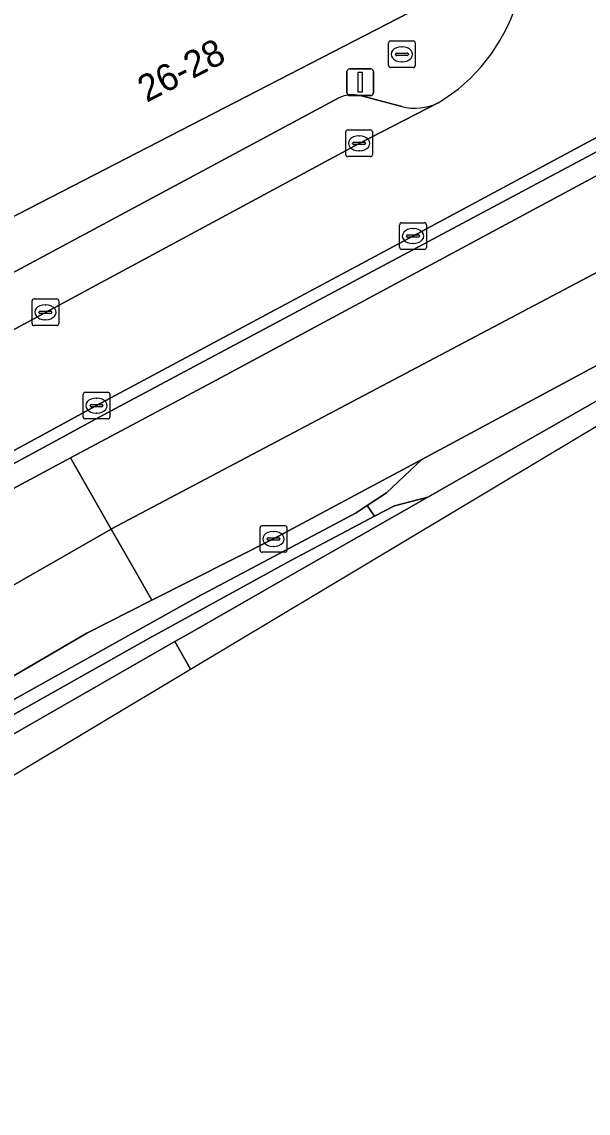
# Model space of a CAD drawing. Extents: x 158352 to 159489, y 383828 to 384603.
# Drawn here: x 159351.76 to 159373, y 384232.01 to 384272.9 of the extents above; entities that cross this region are included whole.
import ezdxf

# ---------------------------------------------------------------- set-up
doc = ezdxf.new("R2010")
doc.units = 0
for name, color, linetype in [('IMGEO_Berm_gesloten', 7, 'Continuous'), ('IMGEO_Berm_open', 7, 'Continuous'), ('IMGEO_Brandkraan', 7, 'Continuous'), ('IMGEO_Kolk', 7, 'Continuous'), ('IMGEO_Lichtmast', 7, 'Continuous'), ('IMGEO_Pand', 7, 'Continuous'), ('IMGEO_Pand_nummerreeks', 7, 'Continuous'), ('IMGEO_Parkeervlak_open', 7, 'Continuous'), ('IMGEO_Rijbaan_lokaal_open', 7, 'Continuous'), ('IMGEO_Rijbaan_regionaal_gesloten', 7, 'Continuous'), ('IMGEO_Verkeerseiland_open', 7, 'Continuous'), ('IMGEO_Voetpad_open', 7, 'Continuous')]:
    doc.layers.add(name, color=color, linetype=linetype)

msp = doc.modelspace()

# ---------------------------------------------------------------- linework, layer by layer
at = {"layer": 'IMGEO_Berm_gesloten'}
msp.add_lwpolyline([(159414.995, 384281.105), (159420.58, 384284.11), (159420.202, 384284.814), (159414.883, 384281.966), (159392.266, 384270.18), (159387.197, 384267.447), (159375.064, 384260.954), (159366.766, 384256.507), (159365.436, 384255.257), (159364.718, 384254.783), (159364.988, 384254.374), (159365.733, 384254.767), (159366.99, 384255.093), (159382.684, 384264.032), (159387.678, 384266.767)], close=True, dxfattribs=at)
for points in [[(159313.454, 384221.749), (159319.276, 384226.533), (159325.139, 384231.055), (159333.312, 384236.734), (159348.168, 384245.673), (159358.337, 384251.347), (159364.298, 384254.505), (159364.718, 384254.783), (159365.436, 384255.257), (159366.766, 384256.507), (159361.199, 384253.524), (159356.637, 384251.227), (159354.201, 384250), (159336.074, 384239.43), (159329.239, 384234.852), (159323.358, 384230.596), (159314.404, 384223.673)], [(159346.924, 384243.621), (159357.503, 384249.677), (159358.068, 384250), (159361.815, 384252.145), (159366.99, 384255.093), (159365.733, 384254.767), (159364.988, 384254.374), (159361.847, 384252.72), (159356.507, 384249.78), (159345.167, 384243.416), (159338.094, 384239.146), (159328.139, 384232.642), (159323.64, 384229.405), (159314.545, 384222.238), (159308.76, 384216.853), (159304.576, 384212.688), (159300.426, 384208.104), (159296.696, 384203.422), (159293.53, 384199.14)]]:
    msp.add_lwpolyline(points, dxfattribs=at)
at = {"layer": 'IMGEO_Berm_open'}
for points in [[(159339.823, 384250), (159342.099, 384251.276), (159353.179, 384257.28), (159354.532, 384258.013), (159380.196, 384271.703), (159416.606, 384291.255), (159416.774, 384291.344), (159416.872, 384291.158), (159423.235, 384294.494), (159423.126, 384294.698), (159422.881, 384295.158), (159421.586, 384294.469), (159416.512, 384291.758), (159400.917, 384283.376), (159394.756, 384280.076), (159390.08, 384277.571), (159384.645, 384274.66), (159366.43, 384264.873), (159354.564, 384258.522), (159352.964, 384257.654), (159341.866, 384251.633), (159338.963, 384250)], [(159314.545, 384222.238), (159323.64, 384229.405), (159328.139, 384232.642), (159338.094, 384239.146), (159345.167, 384243.416), (159356.507, 384249.78), (159361.847, 384252.72), (159364.988, 384254.374), (159364.718, 384254.783), (159364.298, 384254.505), (159358.337, 384251.347), (159348.168, 384245.673), (159333.312, 384236.734), (159325.139, 384231.055), (159319.276, 384226.533), (159313.454, 384221.749)]]:
    msp.add_lwpolyline(points, dxfattribs=at)
at = {"layer": 'IMGEO_Brandkraan'}
for p, q in [((159365.513, 384271.26), (159365.513, 384272.112)), ((159365.588, 384272.186), (159366.44, 384272.186)), ((159366.514, 384272.112), (159366.514, 384271.26)), ((159365.772, 384271.68), (159365.772, 384271.692)), ((159366.21, 384271.643), (159365.812, 384271.643)), ((159365.815, 384271.729), (159366.213, 384271.729)), ((159366.001, 384271.966), (159366.026, 384271.966)), ((159366.256, 384271.692), (159366.256, 384271.68)), ((159366.44, 384271.186), (159365.588, 384271.186)), ((159366.024, 384271.406), (159365.999, 384271.406))]:
    msp.add_line(p, q, dxfattribs=at)
for points in [[(159365.513, 384271.26), (159365.513, 384272.112)], [(159365.588, 384272.186), (159366.44, 384272.186)], [(159366.514, 384272.112), (159366.514, 384271.26)], [(159366.44, 384271.186), (159365.588, 384271.186)]]:
    msp.add_lwpolyline(points, dxfattribs=at)
for centre, radius, start, end in [((159365.59, 384272.11), 0.0765, 91.552, 178.448), ((159365.59, 384272.11), 0.0765, 91.552, 178.448), ((159366.438, 384272.11), 0.0765, 1.552, 88.448), ((159366.438, 384272.11), 0.0765, 1.552, 88.448), ((159365.812, 384271.689), 0.0403, 85.8775, 175.7526), ((159365.809, 384271.679), 0.0366, 178.938, 274.7102), ((159366.213, 384271.686), 0.043, 264.8664, 352.4533), ((159366.217, 384271.691), 0.0386, 1.7309, 96.639), ((159365.59, 384271.262), 0.0765, 181.552, 268.448), ((159365.59, 384271.262), 0.0765, 181.552, 268.448), ((159366.438, 384271.262), 0.0765, 271.552, 358.448), ((159366.438, 384271.262), 0.0765, 271.552, 358.448)]:
    msp.add_arc(centre, radius, start, end, dxfattribs=at)
for centre, major_axis, ratio, start_param, end_param in [((159366, 384271.686), (-0.387, 0.002), 0.722429, 4.712389, 7.853982), ((159366.025, 384271.686), (-0.39, 0.002), 0.717154, 1.570796, 4.712389)]:
    msp.add_ellipse(centre, major_axis=major_axis, ratio=ratio, start_param=start_param, end_param=end_param, dxfattribs=at)
at = {"layer": 'IMGEO_Kolk'}
for p, q in [((159363.909, 384267.922), (159363.909, 384268.774)), ((159363.984, 384268.848), (159364.836, 384268.848)), ((159364.91, 384268.774), (159364.91, 384267.922)), ((159364.168, 384268.342), (159364.168, 384268.354)), ((159364.211, 384268.391), (159364.609, 384268.391)), ((159364.397, 384268.628), (159364.422, 384268.628)), ((159364.652, 384268.354), (159364.652, 384268.342)), ((159364.606, 384268.305), (159364.208, 384268.305)), ((159364.42, 384268.068), (159364.395, 384268.068)), ((159364.836, 384267.848), (159363.984, 384267.848)), ((159365.93, 384264.446), (159365.93, 384265.298)), ((159366.005, 384265.372), (159366.857, 384265.372)), ((159366.418, 384265.152), (159366.443, 384265.152)), ((159366.931, 384265.298), (159366.931, 384264.446)), ((159366.189, 384264.866), (159366.189, 384264.878)), ((159366.627, 384264.829), (159366.229, 384264.829)), ((159366.232, 384264.915), (159366.63, 384264.915)), ((159366.673, 384264.878), (159366.673, 384264.866)), ((159366.857, 384264.372), (159366.005, 384264.372)), ((159366.441, 384264.592), (159366.416, 384264.592)), ((159352.146, 384261.591), (159352.146, 384262.443)), ((159352.221, 384262.517), (159353.073, 384262.517)), ((159352.634, 384262.297), (159352.659, 384262.297)), ((159353.147, 384262.443), (159353.147, 384261.591)), ((159352.405, 384262.011), (159352.405, 384262.023)), ((159352.843, 384261.974), (159352.445, 384261.974)), ((159352.448, 384262.06), (159352.846, 384262.06)), ((159352.889, 384262.023), (159352.889, 384262.011)), ((159353.073, 384261.517), (159352.221, 384261.517)), ((159352.657, 384261.737), (159352.632, 384261.737)), ((159354.064, 384258.095), (159354.064, 384258.947)), ((159354.139, 384259.021), (159354.991, 384259.021)), ((159355.065, 384258.947), (159355.065, 384258.095)), ((159354.323, 384258.515), (159354.323, 384258.527)), ((159354.366, 384258.564), (159354.764, 384258.564)), ((159354.552, 384258.801), (159354.577, 384258.801)), ((159354.807, 384258.527), (159354.807, 384258.515)), ((159354.761, 384258.478), (159354.363, 384258.478)), ((159354.575, 384258.241), (159354.55, 384258.241)), ((159354.991, 384258.021), (159354.139, 384258.021)), ((159360.774, 384254.023), (159361.626, 384254.023)), ((159360.699, 384253.097), (159360.699, 384253.949)), ((159361.187, 384253.803), (159361.212, 384253.803)), ((159361.7, 384253.949), (159361.7, 384253.097)), ((159360.958, 384253.517), (159360.958, 384253.529)), ((159361.396, 384253.48), (159360.998, 384253.48)), ((159361.001, 384253.566), (159361.399, 384253.566)), ((159361.21, 384253.243), (159361.185, 384253.243)), ((159361.442, 384253.529), (159361.442, 384253.517)), ((159361.626, 384253.023), (159360.774, 384253.023))]:
    msp.add_line(p, q, dxfattribs=at)
for points in [[(159363.909, 384267.922), (159363.909, 384268.774)], [(159363.984, 384268.848), (159364.836, 384268.848)], [(159364.91, 384268.774), (159364.91, 384267.922)], [(159364.836, 384267.848), (159363.984, 384267.848)], [(159365.93, 384264.446), (159365.93, 384265.298)], [(159366.005, 384265.372), (159366.857, 384265.372)], [(159366.931, 384265.298), (159366.931, 384264.446)], [(159366.857, 384264.372), (159366.005, 384264.372)], [(159352.146, 384261.591), (159352.146, 384262.443)], [(159352.221, 384262.517), (159353.073, 384262.517)], [(159353.147, 384262.443), (159353.147, 384261.591)], [(159353.073, 384261.517), (159352.221, 384261.517)], [(159354.064, 384258.095), (159354.064, 384258.947)], [(159354.139, 384259.021), (159354.991, 384259.021)], [(159355.065, 384258.947), (159355.065, 384258.095)], [(159354.991, 384258.021), (159354.139, 384258.021)], [(159360.774, 384254.023), (159361.626, 384254.023)], [(159360.699, 384253.097), (159360.699, 384253.949)], [(159361.7, 384253.949), (159361.7, 384253.097)], [(159361.626, 384253.023), (159360.774, 384253.023)]]:
    msp.add_lwpolyline(points, dxfattribs=at)
for centre, radius, start, end in [((159363.986, 384268.772), 0.0765, 91.552, 178.448), ((159363.986, 384268.772), 0.0765, 91.552, 178.448), ((159364.834, 384268.772), 0.0765, 1.552, 88.448), ((159364.834, 384268.772), 0.0765, 1.552, 88.448), ((159364.208, 384268.351), 0.0403, 85.8775, 175.7526), ((159364.205, 384268.341), 0.0366, 178.938, 274.7102), ((159364.609, 384268.348), 0.043, 264.8664, 352.4533), ((159364.613, 384268.353), 0.0386, 1.7309, 96.639), ((159363.986, 384267.924), 0.0765, 181.552, 268.448), ((159363.986, 384267.924), 0.0765, 181.552, 268.448), ((159364.834, 384267.924), 0.0765, 271.552, 358.448), ((159364.834, 384267.924), 0.0765, 271.552, 358.448), ((159366.007, 384265.296), 0.0765, 91.552, 178.448), ((159366.007, 384265.296), 0.0765, 91.552, 178.448), ((159366.855, 384265.296), 0.0765, 1.552, 88.448), ((159366.855, 384265.296), 0.0765, 1.552, 88.448), ((159366.229, 384264.875), 0.0403, 85.8775, 175.7526), ((159366.226, 384264.865), 0.0366, 178.938, 274.7102), ((159366.63, 384264.872), 0.043, 264.8664, 352.4533), ((159366.634, 384264.877), 0.0386, 1.7309, 96.639), ((159366.007, 384264.448), 0.0765, 181.552, 268.448), ((159366.007, 384264.448), 0.0765, 181.552, 268.448), ((159366.855, 384264.448), 0.0765, 271.552, 358.448), ((159366.855, 384264.448), 0.0765, 271.552, 358.448), ((159352.223, 384262.441), 0.0765, 91.552, 178.448), ((159352.223, 384262.441), 0.0765, 91.552, 178.448), ((159353.071, 384262.441), 0.0765, 1.552, 88.448), ((159353.071, 384262.441), 0.0765, 1.552, 88.448), ((159352.445, 384262.02), 0.0403, 85.8775, 175.7526), ((159352.442, 384262.01), 0.0366, 178.938, 274.7102), ((159352.846, 384262.017), 0.043, 264.8664, 352.4533), ((159352.85, 384262.022), 0.0386, 1.7309, 96.639), ((159352.223, 384261.593), 0.0765, 181.552, 268.448), ((159352.223, 384261.593), 0.0765, 181.552, 268.448), ((159353.071, 384261.593), 0.0765, 271.552, 358.448), ((159353.071, 384261.593), 0.0765, 271.552, 358.448), ((159354.141, 384258.945), 0.0765, 91.552, 178.448), ((159354.141, 384258.945), 0.0765, 91.552, 178.448), ((159354.989, 384258.945), 0.0765, 1.552, 88.448), ((159354.989, 384258.945), 0.0765, 1.552, 88.448), ((159354.363, 384258.524), 0.0403, 85.8775, 175.7526), ((159354.36, 384258.514), 0.0366, 178.938, 274.7102), ((159354.764, 384258.521), 0.043, 264.8664, 352.4533), ((159354.768, 384258.526), 0.0386, 1.7309, 96.639), ((159354.141, 384258.097), 0.0765, 181.552, 268.448), ((159354.141, 384258.097), 0.0765, 181.552, 268.448), ((159354.989, 384258.097), 0.0765, 271.552, 358.448), ((159354.989, 384258.097), 0.0765, 271.552, 358.448), ((159360.776, 384253.947), 0.0765, 91.552, 178.448), ((159360.776, 384253.947), 0.0765, 91.552, 178.448), ((159361.624, 384253.947), 0.0765, 1.552, 88.448), ((159361.624, 384253.947), 0.0765, 1.552, 88.448), ((159360.998, 384253.526), 0.0403, 85.8775, 175.7526), ((159360.995, 384253.516), 0.0366, 178.938, 274.7102), ((159361.399, 384253.523), 0.043, 264.8664, 352.4533), ((159361.403, 384253.528), 0.0386, 1.7309, 96.639), ((159360.776, 384253.099), 0.0765, 181.552, 268.448), ((159360.776, 384253.099), 0.0765, 181.552, 268.448), ((159361.624, 384253.099), 0.0765, 271.552, 358.448), ((159361.624, 384253.099), 0.0765, 271.552, 358.448)]:
    msp.add_arc(centre, radius, start, end, dxfattribs=at)
for centre, major_axis, ratio, start_param, end_param in [((159364.396, 384268.348), (-0.387, 0.002), 0.722429, 4.712389, 7.853982), ((159364.421, 384268.348), (-0.39, 0.002), 0.717154, 1.570796, 4.712389), ((159366.417, 384264.872), (-0.387, 0.002), 0.722429, 4.712389, 7.853982), ((159366.442, 384264.872), (-0.39, 0.002), 0.717154, 1.570796, 4.712389), ((159352.633, 384262.017), (-0.387, 0.002), 0.722429, 4.712389, 7.853982), ((159352.658, 384262.017), (-0.39, 0.002), 0.717154, 1.570796, 4.712389), ((159354.551, 384258.521), (-0.387, 0.002), 0.722429, 4.712389, 7.853982), ((159354.576, 384258.521), (-0.39, 0.002), 0.717154, 1.570796, 4.712389), ((159361.186, 384253.523), (-0.387, 0.002), 0.722429, 4.712389, 7.853982), ((159361.211, 384253.523), (-0.39, 0.002), 0.717154, 1.570796, 4.712389)]:
    msp.add_ellipse(centre, major_axis=major_axis, ratio=ratio, start_param=start_param, end_param=end_param, dxfattribs=at)
at = {"layer": 'IMGEO_Lichtmast'}
for p, q in [((159363.954, 384270.235), (159363.954, 384271.035)), ((159363.954, 384271.035), (159363.954, 384270.235)), ((159364.054, 384271.135), (159364.844, 384271.135)), ((159364.844, 384271.135), (159364.054, 384271.135)), ((159364.944, 384271.035), (159364.944, 384270.235)), ((159364.944, 384270.235), (159364.944, 384271.035)), ((159364.844, 384270.135), (159364.054, 384270.135)), ((159364.054, 384270.135), (159364.844, 384270.135))]:
    msp.add_line(p, q, dxfattribs=at)
msp.add_lwpolyline([(159364.374, 384271.01), (159364.524, 384271.01), (159364.524, 384270.26), (159364.374, 384270.26), (159364.374, 384271.01)], dxfattribs=at)
for centre, start, end in [((159364.054, 384271.035), 90, 180), ((159364.054, 384271.035), 90, 180), ((159364.844, 384271.035), 0, 90), ((159364.844, 384271.035), 360, 90), ((159364.054, 384270.235), 180, 270), ((159364.054, 384270.235), 180, 270), ((159364.844, 384270.235), 270, 0), ((159364.844, 384270.235), 270, 0)]:
    msp.add_arc(centre, 0.1, start, end, dxfattribs=at)
at = {"layer": 'IMGEO_Pand'}
msp.add_lwpolyline([(159358.178, 384292.435), (159337.839, 384281.999), (159340.221, 384277.261), (159341.648, 384274.422), (159345.456, 384276.384), (159345.672, 384275.971), (159346.838, 384273.746), (159347.131, 384273.187), (159348.03, 384271.471), (159346.045, 384270.399), (159349.168, 384264.427), (159368.316, 384274.293), (159363.245, 384284.134), (159363.04, 384284.029), (159358.598, 384292.651)], close=True, dxfattribs=at)
at = {"layer": 'IMGEO_Parkeervlak_open'}
for points in [[(159363.653, 384270.056), (159351.381, 384263.475), (159345.141, 384260.125), (159338.961, 384256.778)], [(159366.006, 384269.726), (159364.444, 384270.14)], [(159327.427, 384247.63), (159331.199, 384250), (159333.174, 384251.241), (159337.704, 384253.924), (159340.002, 384255.206), (159352.647, 384262.015), (159364.41, 384268.346), (159367.371, 384269.861)]]:
    msp.add_lwpolyline(points, dxfattribs=at)
for centre, radius, start, end in [((159364.179, 384268.867), 1.3, 78.2455, 113.8781), ((159366.505, 384271.649), 1.987, 255.4522, 295.8443)]:
    msp.add_arc(centre, radius, start, end, dxfattribs=at)
at = {"layer": 'IMGEO_Rijbaan_lokaal_open'}
for points in [[(159338.963, 384250), (159341.866, 384251.633), (159352.964, 384257.654), (159354.564, 384258.522), (159366.43, 384264.873), (159384.645, 384274.66), (159390.08, 384277.571), (159388.544, 384280.461), (159384.154, 384278.138), (159382.717, 384278.137), (159381.667, 384277.585)], [(159367.371, 384269.861), (159364.41, 384268.346), (159352.647, 384262.015), (159340.002, 384255.206), (159337.704, 384253.924), (159333.174, 384251.241), (159331.199, 384250), (159327.427, 384247.63)]]:
    msp.add_lwpolyline(points, dxfattribs=at)
msp.add_arc((159363.947, 384275.577), 6.663, 300.9242, 342.5424, dxfattribs=at)
at = {"layer": 'IMGEO_Rijbaan_regionaal_gesloten'}
for points in [[(159418.72, 384287.633), (159417.175, 384290.58), (159401.533, 384282.209), (159393.765, 384278.127), (159358.918, 384259.403), (159353.595, 384256.559), (159355.114, 384253.897), (159355.126, 384253.904), (159397.201, 384276.132)], [(159392.266, 384270.18), (159414.883, 384281.966), (159420.202, 384284.814), (159420.065, 384285.069), (159418.97, 384287.157), (159418.72, 384287.633), (159397.201, 384276.132), (159355.126, 384253.904), (159355.114, 384253.897), (159356.024, 384252.301), (159356.637, 384251.227), (159361.199, 384253.524), (159366.766, 384256.507), (159375.064, 384260.954), (159387.197, 384267.447)], [(159358.087, 384248.64), (159375.924, 384259.314), (159380.58, 384261.801), (159420.978, 384283.376), (159420.58, 384284.11), (159414.995, 384281.105), (159387.678, 384266.767), (159382.684, 384264.032), (159366.99, 384255.093), (159361.815, 384252.145), (159358.068, 384250), (159357.503, 384249.677)]]:
    msp.add_lwpolyline(points, close=True, dxfattribs=at)
for points in [[(159276.714, 384180.808), (159281.68, 384189.635), (159286.462, 384197.323), (159288.816, 384200.67), (159293.818, 384207.144), (159298.894, 384213.286), (159304.485, 384219.171), (159310.406, 384224.505), (159319.859, 384231.934), (159333.101, 384240.983), (159339.869, 384245.249), (159347.004, 384249.259), (159355.114, 384253.897), (159353.595, 384256.559), (159347.924, 384253.53), (159341.517, 384250), (159332.305, 384244.477), (159320.267, 384236.076), (159317.754, 384234.42)], [(159314.404, 384223.673), (159323.358, 384230.596), (159329.239, 384234.852), (159336.074, 384239.43), (159354.201, 384250), (159356.637, 384251.227), (159356.024, 384252.301), (159355.114, 384253.897), (159347.004, 384249.259), (159339.869, 384245.249), (159333.101, 384240.983), (159319.859, 384231.934), (159310.406, 384224.505)], [(159293.057, 384195.635), (159326.921, 384229.989), (159358.087, 384248.64), (159357.503, 384249.677), (159346.924, 384243.621)]]:
    msp.add_lwpolyline(points, dxfattribs=at)
at = {"layer": 'IMGEO_Verkeerseiland_open'}
msp.add_lwpolyline([(159341.517, 384250), (159347.924, 384253.53), (159353.595, 384256.559), (159358.918, 384259.403), (159393.765, 384278.127), (159401.533, 384282.209), (159417.175, 384290.58), (159416.872, 384291.158), (159416.774, 384291.344), (159416.606, 384291.255), (159380.196, 384271.703), (159354.532, 384258.013), (159353.179, 384257.28), (159342.099, 384251.276), (159339.823, 384250)], dxfattribs=at)
at = {"layer": 'IMGEO_Voetpad_open'}
for points in [[(159370.303, 384273.578), (159368.316, 384274.293), (159349.168, 384264.427), (159345.912, 384262.742), (159341.211, 384260.32), (159333.794, 384256.498), (159333.559, 384256.908), (159326.899, 384253.477), (159322.974, 384251.536), (159320.086, 384250.084), (159320.189, 384250)], [(159338.961, 384256.778), (159345.141, 384260.125), (159344.649, 384261.041), (159350.889, 384264.391), (159351.381, 384263.475), (159363.653, 384270.056)], [(159364.444, 384270.14), (159366.006, 384269.726)]]:
    msp.add_lwpolyline(points, dxfattribs=at)
for centre, radius, start, end in [((159363.947, 384275.577), 6.663, 300.9242, 342.5424), ((159364.179, 384268.867), 1.3, 78.2455, 113.8781), ((159366.505, 384271.649), 1.987, 255.4522, 295.8443)]:
    msp.add_arc(centre, radius, start, end, dxfattribs=at)

# ---------------------------------------------------------------- texts
at = {"layer": 'IMGEO_Pand_nummerreeks'}
msp.add_text('26-28', height=1, rotation=27.2613, dxfattribs=at).set_placement((159356.442, 384269.863))

doc.saveas('drawing.dxf')
